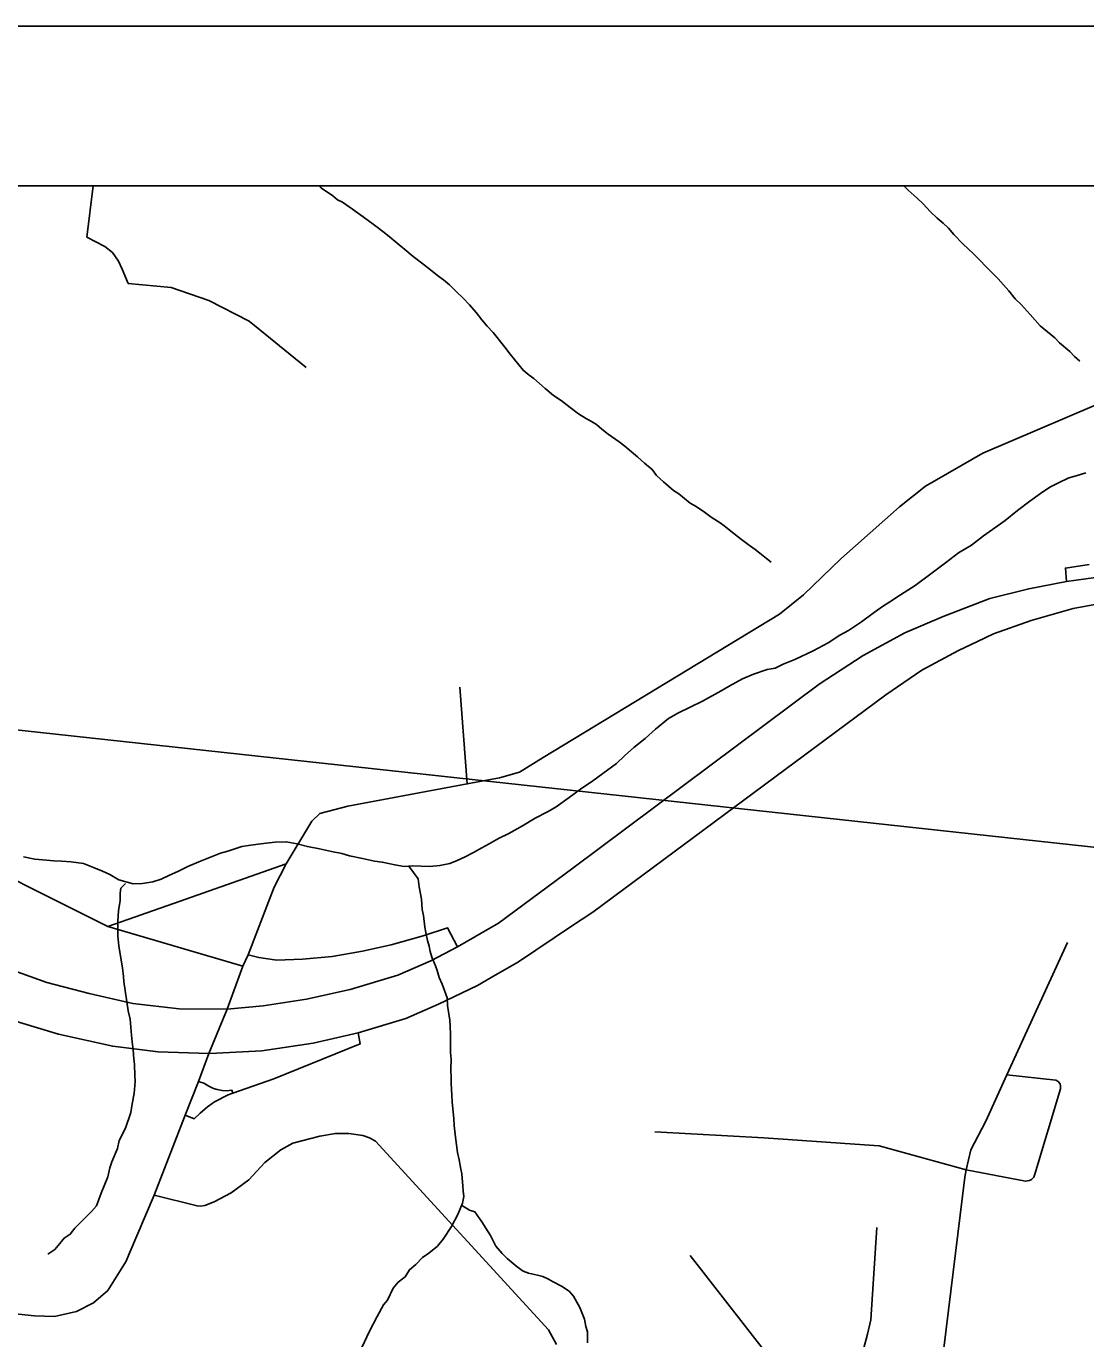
# Model space of a CAD drawing. Extents: x 0 to 34, y -2 to 22.
# Drawn here: x 7.777 to 8.441, y 20.178 to 21 of the extents above; entities that cross this region are included whole.
import ezdxf

# ---------------------------------------------------------------- set-up
doc = ezdxf.new("R2010")
doc.units = 0
for name, color, linetype in [('Default', 7, 'Continuous'), ('GM_X_City_Street', 7, 'Continuous'), ('GM_X_County_Road', 7, 'Continuous'), ('GM_X_Interchange_Ramps', 7, 'Continuous'), ('GM_X_Interstate_Route', 7, 'Continuous'), ('GM_X_Minor_River', 7, 'Continuous'), ('GM_X_Rail_Line', 7, 'Continuous'), ('GM_X_Section', 7, 'Continuous'), ('GM_X_US_Route', 7, 'Continuous'), ('SH_Cut_Line', 7, 'Continuous'), ('SH_Data', 7, 'Continuous')]:
    doc.layers.add(name, color=color, linetype=linetype)

msp = doc.modelspace()

# ---------------------------------------------------------------- linework, layer by layer
at = {"layer": 'Default'}
msp.add_lwpolyline([(8.59291, 20.9), (7.58609, 20.9), (7.55598, 20.58281), (8.54712, 20.47492)], close=True, dxfattribs=at)
at = {"layer": 'GM_X_City_Street'}
for p, q in [((7.81533, 20.86801), (7.8191, 20.9)), ((8.0534, 20.52569), (8.04877, 20.58631)), ((7.91286, 20.41149), (7.82844, 20.43627))]:
    msp.add_line(p, q, dxfattribs=at)
for points in [[(7.65409, 20.9), (7.65358, 20.78486), (7.65228, 20.77843), (7.64942, 20.77053), (7.64396, 20.76458), (7.63659, 20.75831), (7.63347, 20.75497), (7.63225, 20.75158), (7.62962, 20.7372), (7.62832, 20.7), (7.63249, 20.68431), (7.64372, 20.6468), (7.69102, 20.51644), (7.69689, 20.50793), (7.70358, 20.50206), (7.72076, 20.49024), (7.82844, 20.43627), (7.8694, 20.45071), (7.94012, 20.47566)], [(7.81533, 20.86801), (7.82645, 20.86218), (7.83127, 20.85831), (7.83513, 20.8529), (7.83733, 20.84784), (7.84117, 20.83897), (7.868, 20.83646), (7.89158, 20.82838), (7.91687, 20.8153), (7.95258, 20.78627)], [(8.18511, 19.93067), (8.21229, 20.00201), (8.22404, 20.03284), (8.22872, 20.03882), (8.23687, 20.04815), (8.29495, 20.09945), (8.34115, 20.14024), (8.34494, 20.14455), (8.34783, 20.15188), (8.35028, 20.16057), (8.36481, 20.27951), (8.36581, 20.28403), (8.36857, 20.29652), (8.37804, 20.31456), (8.39127, 20.34345), (8.42922, 20.42631)], [(8.36581, 20.28403), (8.40283, 20.27689), (8.40538, 20.27731), (8.40665, 20.27793), (8.40809, 20.27939), (8.40863, 20.2813), (8.42484, 20.33482), (8.42476, 20.3365), (8.42455, 20.33787), (8.4233, 20.33941), (8.42196, 20.34022), (8.39127, 20.34345)], [(8.1708, 20.30777), (8.23897, 20.30406), (8.30218, 20.29972), (8.31126, 20.29909), (8.36581, 20.28403)], [(8.20142, 20.06112), (8.20423, 20.09524), (8.20581, 20.09786), (8.21199, 20.10225), (8.26505, 20.13782), (8.28612, 20.15195), (8.29588, 20.16233), (8.30144, 20.17168), (8.30396, 20.18111), (8.3061, 20.19017), (8.3099, 20.24783)], [(8.19287, 20.23047), (8.26505, 20.13782), (8.289, 20.10709)]]:
    msp.add_lwpolyline(points, dxfattribs=at)
at = {"layer": 'GM_X_County_Road'}
for points in [[(7.92899, 20.45187), (7.93249, 20.461), (7.94012, 20.47566), (7.95603, 20.50238), (7.96108, 20.50719), (7.97864, 20.5117), (8.0534, 20.52569), (8.07357, 20.52947), (8.08617, 20.53295), (8.10082, 20.54209), (8.24877, 20.63186), (8.26388, 20.64402), (8.28721, 20.66661), (8.32407, 20.69912), (8.34033, 20.71201), (8.37614, 20.73277), (8.55026, 20.80708)], [(7.84178, 20.2314), (7.85729, 20.2681), (7.87678, 20.31822), (7.88511, 20.33927), (7.89162, 20.35682), (7.9031, 20.3847), (7.91286, 20.41149), (7.91626, 20.41867), (7.92899, 20.45187)], [(7.53872, 20.33209), (7.54649, 20.3306), (7.55929, 20.32648), (7.572, 20.31895), (7.64476, 20.27003), (7.71047, 20.22332), (7.73945, 20.20272), (7.75485, 20.19664), (7.76845, 20.19402), (7.78245, 20.19254), (7.79496, 20.19222), (7.8087, 20.1953), (7.81946, 20.20073), (7.82838, 20.20849), (7.83984, 20.22682), (7.84178, 20.2314)], [(8.10916, 20.1747), (8.10416, 20.18382), (7.99586, 20.30203), (7.99215, 20.30405), (7.98793, 20.30553), (7.9792, 20.30681), (7.97755, 20.30681), (7.97088, 20.30686), (7.961, 20.30506), (7.94418, 20.30073), (7.93663, 20.29658), (7.92669, 20.28871), (7.91671, 20.2778), (7.90562, 20.26956), (7.89494, 20.26398), (7.88911, 20.26168), (7.88633, 20.26129), (7.8843, 20.26143), (7.85729, 20.2681)]]:
    msp.add_lwpolyline(points, dxfattribs=at)
at = {"layer": 'GM_X_Interchange_Ramps'}
for points in [[(8.44276, 20.66297), (8.42789, 20.66077), (8.42861, 20.65247)], [(8.0472, 20.42363), (8.04097, 20.43562), (8.02585, 20.43045), (8.01241, 20.4268)], [(8.01241, 20.4268), (8.00569, 20.42497), (7.98787, 20.42101), (7.96876, 20.41767), (7.95017, 20.41592), (7.93402, 20.41538), (7.93279, 20.41555)], [(7.93279, 20.41555), (7.92301, 20.41691), (7.91626, 20.41867)], [(7.90672, 20.33203), (7.93221, 20.34102), (7.98637, 20.36294), (7.98506, 20.36976)], [(7.88511, 20.33927), (7.88851, 20.33833), (7.89154, 20.33632), (7.89456, 20.33497), (7.89692, 20.3343), (7.90005, 20.33366), (7.90266, 20.33358), (7.90606, 20.3339), (7.90672, 20.33203)], [(7.87678, 20.31822), (7.88234, 20.316), (7.88616, 20.31951), (7.89086, 20.32354), (7.89523, 20.32656), (7.90363, 20.33094), (7.90672, 20.33203)]]:
    msp.add_lwpolyline(points, dxfattribs=at)
at = {"layer": 'GM_X_Interstate_Route'}
for points in [[(7.32391, 20.9), (7.50799, 20.6334), (7.5514, 20.57129), (7.59155, 20.51386), (7.61151, 20.48755), (7.63607, 20.46079), (7.65691, 20.44192), (7.67928, 20.4246), (7.70692, 20.40661), (7.74486, 20.38753), (7.77337, 20.37635), (7.7975, 20.36889), (7.8315, 20.36143), (7.85979, 20.35792), (7.89162, 20.35682), (7.89648, 20.35708)], [(7.34444, 20.9), (7.51708, 20.66125), (7.55507, 20.60968), (7.60832, 20.53798), (7.62586, 20.51561), (7.64495, 20.49368), (7.66469, 20.47372), (7.68618, 20.45574), (7.71294, 20.43709), (7.73926, 20.42262), (7.76404, 20.41077), (7.79014, 20.40134), (7.81668, 20.39432), (7.8441, 20.38818), (7.87305, 20.38489), (7.9031, 20.3847), (7.92569, 20.38665), (7.95266, 20.39081), (7.98008, 20.39696), (8.00988, 20.40595), (8.03049, 20.41494), (8.0472, 20.42363)], [(8.0472, 20.42363), (8.07286, 20.43855), (8.11957, 20.47284), (8.27376, 20.58799), (8.30118, 20.60598), (8.32728, 20.62023), (8.3514, 20.63054), (8.38057, 20.64173), (8.40492, 20.64787), (8.42861, 20.65247), (8.45273, 20.65576)], [(8.37284, 20.61486), (8.38289, 20.61958), (8.40636, 20.62792), (8.43268, 20.63537), (8.45878, 20.6402), (8.48159, 20.64305), (8.50878, 20.64349), (8.5362, 20.64129), (8.57907, 20.63379)], [(8.11869, 20.43654), (8.13198, 20.44543), (8.31534, 20.58142), (8.33793, 20.59677), (8.36096, 20.60927), (8.37284, 20.61486)], [(8.06837, 20.40435), (8.08548, 20.41429), (8.11869, 20.43654)], [(7.98506, 20.36976), (8.01485, 20.37876), (8.03547, 20.38775), (8.05982, 20.39938), (8.06837, 20.40435)], [(7.89648, 20.35708), (7.92471, 20.35858), (7.95695, 20.36341), (7.98506, 20.36976)]]:
    msp.add_lwpolyline(points, dxfattribs=at)
at = {"layer": 'GM_X_Minor_River'}
for points in [[(7.96081, 20.9), (7.96218, 20.89856), (7.96927, 20.89379), (7.97225, 20.89142), (7.97525, 20.88981), (7.9816, 20.88545), (7.99055, 20.8791), (7.99614, 20.87476), (8.00136, 20.8708), (8.00582, 20.86725), (8.00954, 20.8641), (8.01438, 20.86016), (8.01959, 20.85583), (8.0248, 20.85187), (8.03039, 20.84753), (8.03486, 20.84398), (8.03858, 20.84121), (8.0423, 20.83806), (8.04675, 20.83375), (8.05083, 20.82982), (8.05489, 20.82552), (8.05895, 20.82084), (8.06262, 20.81616), (8.06594, 20.81227), (8.06964, 20.80835), (8.07699, 20.79901), (8.0803, 20.79473), (8.08839, 20.7846), (8.09211, 20.78145), (8.0951, 20.77947), (8.10215, 20.77317), (8.10736, 20.76884), (8.11222, 20.76566), (8.1178, 20.76131), (8.12302, 20.75736), (8.12751, 20.75457), (8.13126, 20.75256), (8.13424, 20.75057), (8.13759, 20.74781), (8.14169, 20.74465), (8.14841, 20.7399), (8.15213, 20.73713), (8.15622, 20.73359), (8.15994, 20.73044), (8.1644, 20.7265), (8.16923, 20.72256), (8.17179, 20.71868), (8.17624, 20.71475), (8.18256, 20.70924), (8.18593, 20.70724), (8.19299, 20.70133), (8.19674, 20.69933), (8.20197, 20.69575), (8.20607, 20.69259), (8.21167, 20.68901), (8.21503, 20.68663), (8.21838, 20.68387), (8.22509, 20.67873), (8.22919, 20.67557), (8.23366, 20.6724), (8.23664, 20.67003), (8.24074, 20.66687), (8.24372, 20.66451)], [(8.32664, 20.9), (8.3295, 20.89745), (8.33506, 20.89234), (8.33877, 20.88881), (8.34321, 20.88412), (8.34765, 20.87981), (8.35137, 20.87666), (8.35471, 20.87352), (8.35802, 20.86962), (8.36357, 20.86375), (8.37025, 20.85747), (8.3821, 20.84572), (8.38579, 20.84181), (8.39244, 20.83439), (8.39649, 20.82932), (8.40019, 20.82579), (8.40573, 20.81955), (8.412, 20.81252), (8.42131, 20.80502), (8.42426, 20.80189), (8.43058, 20.79639), (8.43354, 20.79326), (8.43693, 20.79032)], [(8.44069, 20.72033), (8.43456, 20.71859), (8.42996, 20.7172), (8.42302, 20.71396), (8.41802, 20.71144), (8.4122, 20.70741), (8.40561, 20.70264), (8.39784, 20.69677), (8.39007, 20.69051), (8.38231, 20.68502), (8.3765, 20.68099), (8.36911, 20.6751), (8.361, 20.67037), (8.35285, 20.66413), (8.34353, 20.65715), (8.33383, 20.64981), (8.32454, 20.64397), (8.31796, 20.63959), (8.31331, 20.63667), (8.3075, 20.63264), (8.30013, 20.62714), (8.29199, 20.62165), (8.28659, 20.61876), (8.27924, 20.61401), (8.26997, 20.60894), (8.25842, 20.60355), (8.25112, 20.6007), (8.2461, 20.59818), (8.24113, 20.59717), (8.23269, 20.59436), (8.22577, 20.59151), (8.21728, 20.5868), (8.21225, 20.58389), (8.20067, 20.57736), (8.19296, 20.57376), (8.18564, 20.57016), (8.17946, 20.56652), (8.17129, 20.5599), (8.16467, 20.55399), (8.15768, 20.54847), (8.15183, 20.5433), (8.14676, 20.53849), (8.13822, 20.53226), (8.13201, 20.52748), (8.12427, 20.52237), (8.11728, 20.51723), (8.10913, 20.51136), (8.10411, 20.50845), (8.09601, 20.50411), (8.0879, 20.49939), (8.0794, 20.49467), (8.07285, 20.49143), (8.06706, 20.48816), (8.06243, 20.48562), (8.0574, 20.48272), (8.05162, 20.47983), (8.047, 20.47768), (8.04239, 20.4759), (8.03627, 20.47455), (8.02979, 20.47397), (8.01915, 20.47426), (8.01382, 20.47403), (8.00814, 20.47495), (8.0002, 20.4767), (7.99527, 20.47722), (7.98771, 20.47895), (7.97977, 20.4807), (7.97487, 20.48197), (7.96844, 20.4833), (7.96088, 20.48503), (7.95331, 20.48638), (7.94689, 20.48808), (7.94008, 20.48942), (7.93323, 20.48923), (7.92751, 20.48862), (7.92255, 20.488), (7.91797, 20.48737), (7.91224, 20.48639), (7.90342, 20.48358), (7.89882, 20.48219), (7.88536, 20.47685), (7.87844, 20.474), (7.87266, 20.47111), (7.8665, 20.46824), (7.86187, 20.46608), (7.8565, 20.46433), (7.85001, 20.46337), (7.8443, 20.46315)], [(7.8443, 20.46315), (7.83524, 20.46568), (7.82963, 20.46889), (7.82512, 20.47092), (7.81948, 20.47336), (7.81308, 20.47582), (7.8055, 20.4768), (7.79943, 20.47734), (7.79449, 20.47748), (7.78994, 20.47799), (7.78274, 20.47857), (7.77555, 20.47992)], [(8.01673, 20.47416), (8.02273, 20.46617), (8.02336, 20.4612), (8.02467, 20.45355), (8.02526, 20.44705), (8.02591, 20.44323), (8.02686, 20.43597), (8.02752, 20.43252), (8.02853, 20.42754), (8.02958, 20.42409), (8.03024, 20.42064), (8.03129, 20.41718), (8.03343, 20.41179), (8.03449, 20.40872), (8.03589, 20.40449), (8.03768, 20.40025), (8.0391, 20.3964), (8.04087, 20.39178), (8.04112, 20.38682), (8.04239, 20.37765), (8.04268, 20.37421), (8.0429, 20.36849), (8.04299, 20.35745), (8.04325, 20.35325), (8.04308, 20.34678), (8.04331, 20.34145), (8.04322, 20.33802), (8.04378, 20.33077), (8.04405, 20.32657), (8.0449, 20.31588), (8.04517, 20.31169), (8.04611, 20.30442), (8.04738, 20.29487), (8.04839, 20.29027), (8.04938, 20.28453), (8.05005, 20.28146), (8.05061, 20.27383), (8.0509, 20.27078), (8.05119, 20.26734), (8.05032, 20.26318), (8.04746, 20.25602), (8.04346, 20.24852), (8.0383, 20.24066), (8.03476, 20.23619), (8.02931, 20.23177), (8.02544, 20.22922), (8.02114, 20.22477), (8.01724, 20.22145), (8.01446, 20.21695), (8.01019, 20.21365), (8.00705, 20.20993), (8.00342, 20.20241), (8.00106, 20.19943), (7.99706, 20.1923), (7.99224, 20.18292), (7.98741, 20.17277)], [(7.83936, 20.46328), (7.83662, 20.46031), (7.83616, 20.45728), (7.83603, 20.45271), (7.8351, 20.44627), (7.83454, 20.43981), (7.83467, 20.43028), (7.83526, 20.42417), (7.83592, 20.42035), (7.83755, 20.4104), (7.83817, 20.40505), (7.83846, 20.40199), (7.84101, 20.38364), (7.84238, 20.37827), (7.84326, 20.36835), (7.84352, 20.36415), (7.84415, 20.35918), (7.84475, 20.35345), (7.84504, 20.35002), (7.84524, 20.34316), (7.84551, 20.33934), (7.84493, 20.33174), (7.84361, 20.3253), (7.84271, 20.32), (7.8394, 20.31019), (7.83538, 20.3023), (7.83449, 20.29738), (7.83084, 20.2891), (7.8296, 20.28533), (7.82831, 20.27965), (7.82423, 20.26948), (7.82135, 20.26156), (7.81821, 20.25784), (7.81509, 20.25488), (7.80766, 20.24747), (7.8049, 20.24374), (7.80102, 20.24118), (7.79827, 20.23783), (7.79513, 20.23411), (7.79087, 20.23119)], [(8.04977, 20.2618), (8.05477, 20.25887), (8.05815, 20.25763), (8.06255, 20.25141), (8.0651, 20.24753), (8.06802, 20.24288), (8.07127, 20.23632), (8.07532, 20.23163), (8.07828, 20.2285), (8.08461, 20.22338), (8.08833, 20.22061), (8.09172, 20.21937), (8.09739, 20.21807), (8.10079, 20.21721), (8.10417, 20.2156), (8.10717, 20.21399), (8.11242, 20.21118), (8.11727, 20.208), (8.11985, 20.20487), (8.12385, 20.19791), (8.12563, 20.19367), (8.12669, 20.1906), (8.1277, 20.186), (8.12875, 20.18254), (8.12857, 20.17569)]]:
    msp.add_lwpolyline(points, dxfattribs=at)
at = {"layer": 'GM_X_Rail_Line'}
msp.add_lwpolyline([(8.9, 16.35744), (8.9, 20.9), (7.58093, 20.9), (7.55483, 20.6102), (7.55259, 20.58531), (7.55117, 20.57182), (7.52607, 20.33391), (7.44665, 19.58102), (7.43157, 19.43817), (7.37812, 18.93332), (7.37648, 18.91699), (7.32541, 18.38891), (7.29239, 18.05267)], dxfattribs=at)
at = {"layer": 'GM_X_Section'}
msp.add_lwpolyline([(8.54712, 20.47492), (8.44425, 19.50412), (7.44893, 19.57837), (7.55598, 20.58281)], close=True, dxfattribs=at)
at = {"layer": 'GM_X_US_Route'}
for points in [[(7.32391, 20.9), (7.50799, 20.6334), (7.5514, 20.57129), (7.59155, 20.51386), (7.61151, 20.48755), (7.63607, 20.46079), (7.65691, 20.44192), (7.67928, 20.4246), (7.70692, 20.40661), (7.74486, 20.38753), (7.77337, 20.37635), (7.7975, 20.36889), (7.8315, 20.36143), (7.85979, 20.35792), (7.89162, 20.35682), (7.89648, 20.35708)], [(8.37284, 20.61486), (8.38289, 20.61958), (8.40636, 20.62792), (8.43268, 20.63537), (8.45878, 20.6402), (8.48159, 20.64305), (8.50878, 20.64349), (8.5362, 20.64129), (8.57907, 20.63379)], [(8.11869, 20.43654), (8.13198, 20.44543), (8.31534, 20.58142), (8.33793, 20.59677), (8.36096, 20.60927), (8.37284, 20.61486)], [(8.06837, 20.40435), (8.08548, 20.41429), (8.11869, 20.43654)], [(7.98506, 20.36976), (8.01485, 20.37876), (8.03547, 20.38775), (8.05982, 20.39938), (8.06837, 20.40435)], [(7.89648, 20.35708), (7.92471, 20.35858), (7.95695, 20.36341), (7.98506, 20.36976)]]:
    msp.add_lwpolyline(points, dxfattribs=at)
at = {"layer": 'SH_Cut_Line'}
msp.add_lwpolyline([(6.04846, 14.70202), (6.14636, 14.77707), (6.24161, 14.83659), (6.33912, 14.87186), (6.82067, 14.99398), (7.00521, 15.02946), (7.01798, 15.03191), (7.30676, 15.09564), (7.49953, 15.15935), (7.59478, 15.21395), (7.69116, 15.28903), (7.98561, 15.56394), (8.20031, 15.85857), (8.25965, 15.95717), (8.53369, 16.24955), (8.62856, 16.30415), (8.72835, 16.34587), (8.827, 16.358), (8.9, 16.35744), (8.9, 20.9), (2.1, 20.9)], dxfattribs=at)
at = {"layer": 'SH_Data'}
for p, q in [((2, 21), (9, 21)), ((2.1, 20.9), (8.9, 20.9))]:
    msp.add_line(p, q, dxfattribs=at)

doc.saveas('drawing.dxf')
